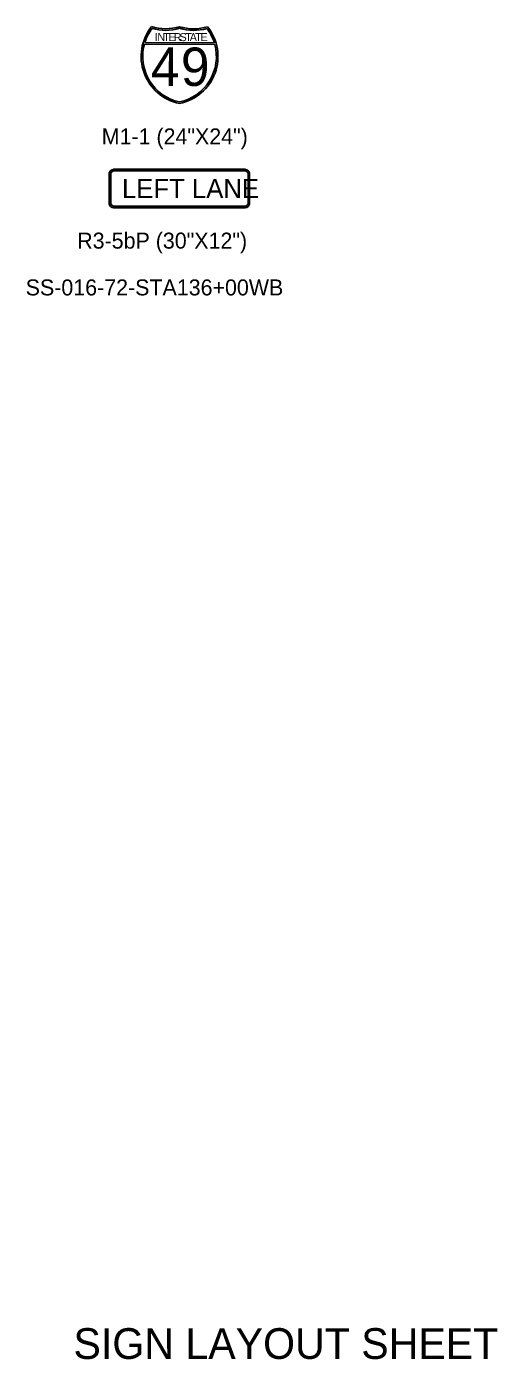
# Model space of a CAD drawing. Extents: x 658976 to 668726, y 639543 to 647196.
# Drawn here: x 665689 to 665872, y 642833 to 643353 of the extents above; entities that cross this region are included whole.
import ezdxf

# ---------------------------------------------------------------- set-up
doc = ezdxf.new("R2010")
doc.units = 0
for name, color, linetype in [('R_Border', 7, 'Continuous'), ('R_SIGN - HWY 16', 7, 'Continuous'), ('R_SIGN_ANNOT_HWY16', 7, 'Continuous'), ('R_SIGN_ANNOT_RAMPS', 7, 'Continuous')]:
    doc.layers.add(name, color=color, linetype=linetype)

msp = doc.modelspace()

# ---------------------------------------------------------------- linework, layer by layer
at = {"layer": 'R_SIGN - HWY 16'}
for p, q in [((665737.35, 643352.98), (665737.35, 643352.98)), ((665748.3, 643352.97), (665748.3, 643352.97)), ((665759.26, 643352.95), (665759.26, 643352.95)), ((665734.55, 643346.11), (665762.03, 643346.07)), ((665761.85, 643346.69), (665734.74, 643346.74)), ((665748.26, 643322.97), (665748.26, 643322.97)), ((665721.45, 643295.41), (665720.82, 643295.41)), ((665720.82, 643295.41), (665720.82, 643284.16)), ((665722.7, 643297.28), (665773.77, 643297.28)), ((665722.7, 643297.28), (665722.7, 643296.66)), ((665773.77, 643297.28), (665773.77, 643296.66)), ((665775.02, 643295.41), (665775.65, 643295.41)), ((665775.65, 643295.41), (665775.65, 643284.16)), ((665720.82, 643284.16), (665721.45, 643284.16)), ((665722.7, 643282.91), (665722.7, 643282.28)), ((665773.77, 643282.28), (665722.7, 643282.28)), ((665773.77, 643282.91), (665773.77, 643282.28)), ((665775.65, 643284.16), (665775.02, 643284.16))]:
    msp.add_line(p, q, dxfattribs=at)
for points in [[(665721.45, 643284.16), (665721.45, 643295.41), (665720.82, 643295.41), (665720.82, 643284.16), (665721.45, 643284.16)], [(665773.77, 643296.66), (665722.7, 643296.66), (665722.7, 643297.28), (665773.77, 643297.28), (665773.77, 643296.66)], [(665775.02, 643284.16), (665775.02, 643295.41), (665775.65, 643295.41), (665775.65, 643284.16), (665775.02, 643284.16)], [(665722.7, 643282.91), (665773.77, 643282.91), (665773.77, 643282.28), (665722.7, 643282.28), (665722.7, 643282.91)]]:
    msp.add_lwpolyline(points, close=True, dxfattribs=at)
for centre, radius, start, end in [((665752.04, 643341.33), 18.75, 141.582, 258.376), ((665752.04, 643341.33), 18.75, 141.582, 258.376), ((665752.04, 643341.33), 18.13, 142.909, 162.6496), ((665742.85, 643370.91), 18.75, 252.922, 286.9041), ((665742.85, 643370.91), 18.75, 252.922, 286.9039), ((665742.8, 643370.92), 19.38, 254.3521, 286.4876), ((665744.54, 643341.34), 18.75, 281.4502, 38.2442), ((665744.54, 643341.34), 18.75, 281.4502, 38.2442), ((665753.81, 643370.89), 18.75, 252.922, 286.9041), ((665753.81, 643370.89), 18.75, 252.9221, 286.9041), ((665742.85, 643370.91), 18.75, 286.9039, 286.9041), ((665753.81, 643370.89), 18.75, 252.922, 252.9221), ((665753.86, 643370.9), 19.38, 253.3385, 285.474), ((665744.54, 643341.34), 18.13, 17.1763, 36.9171), ((665752.03, 643341.32), 18.13, 164.6665, 257.9835), ((665744.54, 643341.33), 18.13, 281.8426, 15.1597), ((665722.7, 643295.41), 1.88, 89.9998, 180), ((665722.7, 643295.41), 1.88, 90, 180), ((665722.7, 643295.41), 1.25, 89.9998, 180), ((665773.77, 643295.41), 1.88, 360, 90.0002), ((665773.77, 643295.41), 1.88, 360, 90), ((665773.77, 643295.41), 1.25, 360, 90.0002), ((665722.7, 643284.16), 1.88, 179.9997, 269.9999), ((665722.7, 643284.16), 1.88, 180, 270), ((665722.7, 643284.16), 1.25, 179.9997, 269.9999), ((665773.77, 643284.16), 1.88, 270.0001, 0.0003), ((665773.77, 643284.16), 1.25, 270.0001, 0.0003), ((665773.77, 643284.16), 1.88, 270, 360)]:
    msp.add_arc(centre, radius, start, end, dxfattribs=at)

# ---------------------------------------------------------------- texts
at = {"layer": 'R_Border'}
msp.add_text('SIGN LAYOUT SHEET', height=12, dxfattribs=at).set_placement((665706.88, 642832.85))
at = {"layer": 'R_SIGN - HWY 16'}
for s, height, rotation, p in [('I', 3.13, 359.913, (665738.54, 643347.36)), ('N', 3.13, 359.913, (665739.64, 643347.35)), ('T', 3.13, 359.913, (665741.87, 643347.35)), ('E', 3.13, 359.913, (665743.96, 643347.35)), ('R', 3.13, 359.913, (665746.05, 643347.34)), ('S', 3.13, 359.913, (665748.29, 643347.34)), ('T', 3.13, 359.913, (665750.53, 643347.34)), ('A', 3.13, 359.913, (665752.27, 643347.33)), ('T', 3.13, 359.913, (665754.4, 643347.33)), ('E', 3.13, 359.913, (665756.49, 643347.33)), ('4', 15, 359.913, (665737.13, 643329.86)), ('9', 15, 359.913, (665748.81, 643329.84)), ('LEFT LANE', 7.5, 360, (665725.83, 643286.03))]:
    msp.add_text(s, height=height, rotation=rotation, dxfattribs=at).set_placement(p)
at = {"layer": 'R_SIGN_ANNOT_HWY16'}
for s, p in [('M1-1 (24"X24")', (665717.91, 643307)), ('R3-5bP (30"X12")', (665708.34, 643266.32))]:
    msp.add_text(s, height=6.25, dxfattribs=at).set_placement(p)
at = {"layer": 'R_SIGN_ANNOT_RAMPS'}
msp.add_text('SS-016-72-STA136+00WB', height=6.25, rotation=360, dxfattribs=at).set_placement((665688.22, 643248.05))

doc.saveas('drawing.dxf')
